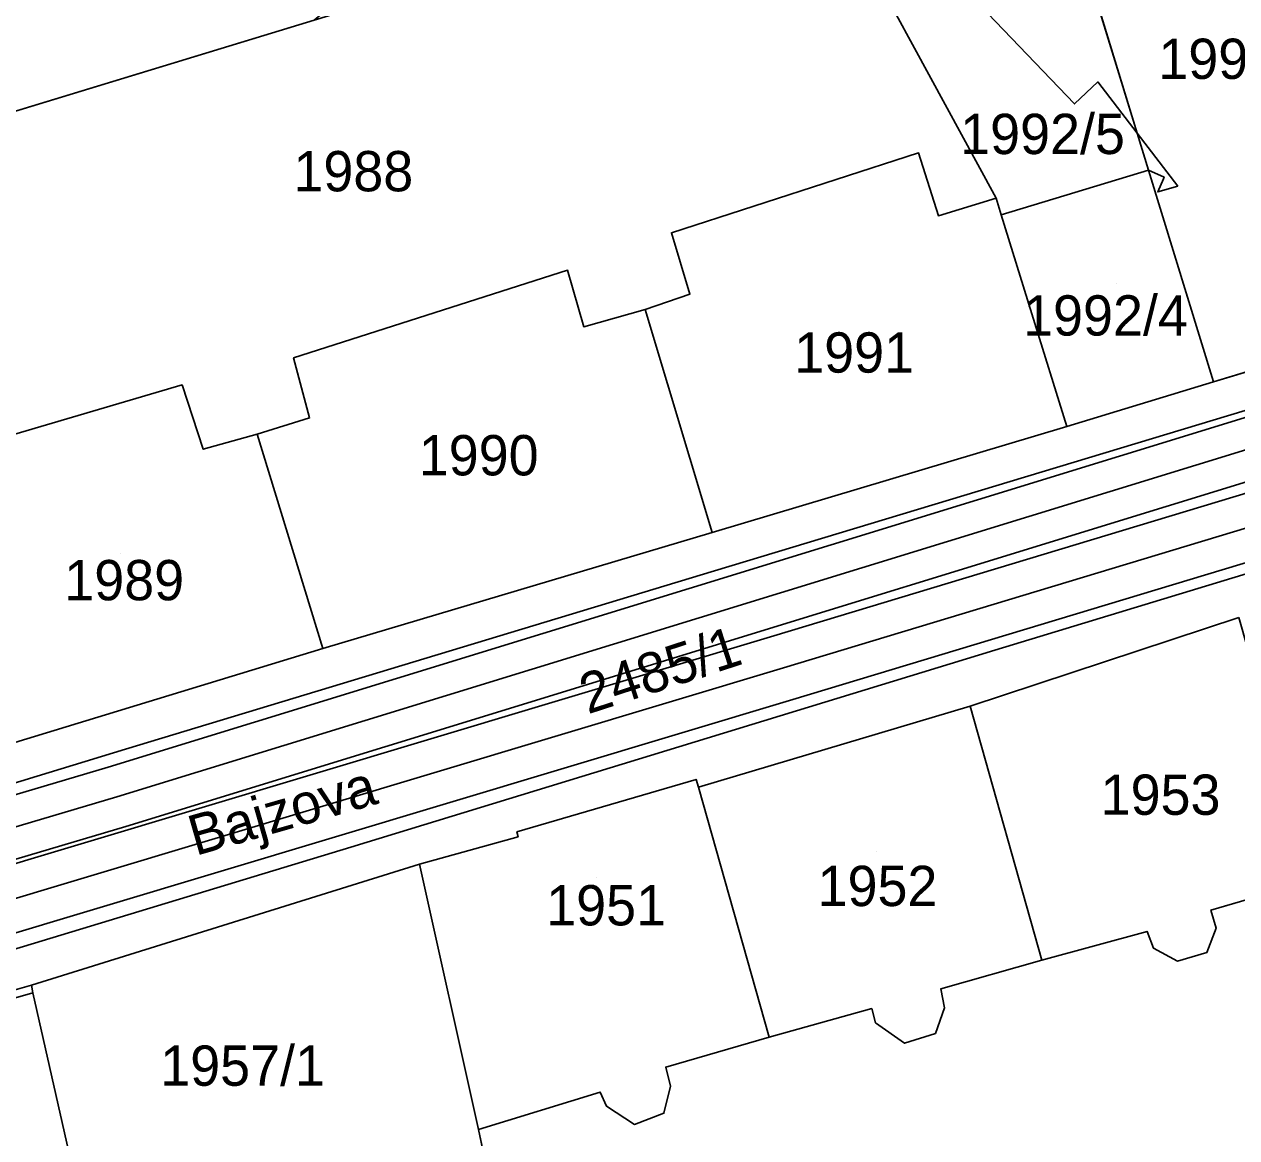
# Model space of a CAD drawing. Extents: x -263423 to -261326, y -1240067 to -1237864.
# Drawn here: x -262172.3 to -262112.1, y -1239804.6 to -1239749.3 of the extents above; entities that cross this region are included whole.
import ezdxf

# ---------------------------------------------------------------- set-up
doc = ezdxf.new("R2010")
doc.units = 0
for name, color, linetype in [('body_kn', 7, 'Continuous'), ('kladpar_druhypozemkov', 7, 'Continuous'), ('kladpar_hranice', 7, 'Continuous'), ('kladpar_parcelnecisla', 7, 'Continuous'), ('kladpar_plochy', 7, 'Continuous'), ('popisy', 7, 'Continuous'), ('tarchy_linie', 7, 'Continuous'), ('zappar_hrandruhpozemk', 7, 'Continuous')]:
    doc.layers.add(name, color=color, linetype=linetype)

msp = doc.modelspace()

# ---------------------------------------------------------------- linework, layer by layer
at = {"layer": 'body_kn'}
for p, q in [((-262119.04, -1239752.18), (-262119.04, -1239752.18)), ((-262120.2, -1239753.27), (-262120.2, -1239753.27)), ((-262117.08, -1239754.73), (-262117.08, -1239754.73)), ((-262117.08, -1239754.73), (-262117.08, -1239754.73)), ((-262127.94, -1239755.7), (-262127.94, -1239755.7)), ((-262127.94, -1239755.7), (-262127.94, -1239755.7)), ((-262116.52, -1239756.56), (-262116.52, -1239756.56)), ((-262116.52, -1239756.56), (-262116.52, -1239756.56)), ((-262115.78, -1239756.99), (-262115.78, -1239756.99)), ((-262115.75, -1239756.9), (-262115.75, -1239756.9)), ((-262115.07, -1239757.36), (-262115.07, -1239757.36)), ((-262124.09, -1239757.95), (-262124.09, -1239757.95)), ((-262124.09, -1239757.95), (-262124.09, -1239757.95)), ((-262116.06, -1239757.64), (-262116.06, -1239757.64)), ((-262123.84, -1239758.77), (-262123.84, -1239758.77)), ((-262126.95, -1239758.82), (-262126.95, -1239758.82)), ((-262140.21, -1239759.67), (-262140.21, -1239759.67)), ((-262145.36, -1239761.53), (-262145.36, -1239761.53)), ((-262145.36, -1239761.53), (-262145.36, -1239761.53)), ((-262139.29, -1239762.72), (-262139.29, -1239762.72)), ((-262141.51, -1239763.47), (-262141.51, -1239763.47)), ((-262122.31, -1239763.69), (-262122.31, -1239763.69)), ((-262144.56, -1239764.33), (-262144.56, -1239764.33)), ((-262158.97, -1239765.87), (-262158.97, -1239765.87)), ((-262164.5, -1239767.22), (-262164.5, -1239767.22)), ((-262164.5, -1239767.22), (-262164.5, -1239767.22)), ((-262113.29, -1239767.07), (-262113.29, -1239767.07)), ((-262113.29, -1239767.07), (-262113.29, -1239767.07)), ((-262158.17, -1239768.86), (-262158.17, -1239768.86)), ((-262120.57, -1239769.29), (-262120.57, -1239769.29)), ((-262120.57, -1239769.29), (-262120.57, -1239769.29)), ((-262160.78, -1239769.67), (-262160.78, -1239769.67)), ((-262163.45, -1239770.41), (-262163.45, -1239770.41)), ((-262138.18, -1239774.55), (-262138.18, -1239774.55)), ((-262138.07, -1239776.45), (-262138.07, -1239776.45)), ((-262135.13, -1239779.68), (-262135.13, -1239779.68)), ((-262157.51, -1239780.3), (-262157.51, -1239780.3)), ((-262124.15, -1239780.38), (-262124.15, -1239780.38)), ((-262134.65, -1239781.26), (-262134.65, -1239781.26)), ((-262134.18, -1239782.84), (-262134.18, -1239782.84)), ((-262125.38, -1239783.16), (-262125.38, -1239783.16)), ((-262125.38, -1239783.16), (-262125.38, -1239783.16)), ((-262167.31, -1239785.3), (-262167.31, -1239785.3)), ((-262168.18, -1239786.19), (-262168.18, -1239786.19)), ((-262138.98, -1239786.8), (-262138.98, -1239786.8)), ((-262138.98, -1239786.8), (-262138.98, -1239786.8)), ((-262167.75, -1239787.67), (-262167.75, -1239787.67)), ((-262138.86, -1239787.18), (-262138.86, -1239787.18)), ((-262167.29, -1239789.14), (-262167.29, -1239789.14)), ((-262147.88, -1239789.4), (-262147.88, -1239789.4)), ((-262147.82, -1239789.65), (-262147.82, -1239789.65)), ((-262156.13, -1239790.16), (-262156.13, -1239790.16)), ((-262152.71, -1239791.01), (-262152.71, -1239791.01)), ((-262113.42, -1239793.29), (-262113.42, -1239793.29)), ((-262113.17, -1239794.18), (-262113.17, -1239794.18)), ((-262116.59, -1239794.35), (-262116.59, -1239794.35)), ((-262116.59, -1239794.35), (-262116.59, -1239794.35)), ((-262116.28, -1239795.18), (-262116.28, -1239795.18)), ((-262113.62, -1239795.39), (-262113.62, -1239795.39)), ((-262121.81, -1239795.77), (-262121.81, -1239795.77)), ((-262115.09, -1239795.82), (-262115.09, -1239795.82)), ((-262171.98, -1239797.02), (-262171.98, -1239797.02)), ((-262126.83, -1239797.19), (-262126.83, -1239797.19)), ((-262171.92, -1239797.4), (-262171.92, -1239797.4)), ((-262171.92, -1239797.4), (-262171.92, -1239797.4)), ((-262130.26, -1239798.18), (-262130.26, -1239798.18)), ((-262126.65, -1239798.14), (-262126.65, -1239798.14)), ((-262130.08, -1239798.88), (-262130.08, -1239798.88)), ((-262135.35, -1239799.6), (-262135.35, -1239799.6)), ((-262127.1, -1239799.41), (-262127.1, -1239799.41)), ((-262128.63, -1239799.9), (-262128.63, -1239799.9)), ((-262140.49, -1239801.08), (-262140.49, -1239801.08)), ((-262140.25, -1239802.03), (-262140.25, -1239802.03)), ((-262143.74, -1239802.32), (-262143.74, -1239802.32)), ((-262143.43, -1239803.03), (-262143.43, -1239803.03)), ((-262142.04, -1239803.93), (-262142.04, -1239803.93)), ((-262140.58, -1239803.37), (-262140.58, -1239803.37)), ((-262149.78, -1239804.18), (-262149.78, -1239804.18))]:
    msp.add_line(p, q, dxfattribs=at)
at = {"layer": 'kladpar_druhypozemkov'}
for p, q in [((-262112.25, -1239749.73), (-262112.25, -1239749.73)), ((-262121.65, -1239753.85), (-262121.65, -1239753.85)), ((-262155.72, -1239756.03), (-262155.72, -1239756.03)), ((-262118.1, -1239762.2), (-262118.1, -1239762.2)), ((-262131.55, -1239764.7), (-262131.55, -1239764.7)), ((-262149.51, -1239769.86), (-262149.51, -1239769.86)), ((-262167.56, -1239775.57), (-262167.56, -1239775.57)), ((-262141.36, -1239780.99), (-262141.36, -1239780.99)), ((-262116.34, -1239786.66), (-262116.34, -1239786.66)), ((-262130.04, -1239790.36), (-262130.04, -1239790.36)), ((-262143.94, -1239791.66), (-262143.94, -1239791.66)), ((-262161.6, -1239799.92), (-262161.6, -1239799.92))]:
    msp.add_line(p, q, dxfattribs=at)
at = {"layer": 'kladpar_hranice'}
for p, q in [((-262122.24, -1239737.91), (-262117.08, -1239754.73)), ((-262117.08, -1239754.73), (-262116.52, -1239756.56)), ((-262116.52, -1239756.56), (-262113.29, -1239767.07)), ((-262103.72, -1239764.15), (-262113.29, -1239767.07)), ((-262113.29, -1239767.07), (-262120.57, -1239769.29)), ((-262121.81, -1239795.77), (-262116.59, -1239794.35))]:
    msp.add_line(p, q, dxfattribs=at)
for points in [[(-262176.63, -1239656.41), (-262164.53, -1239672.32), (-262163.02, -1239674.24), (-262153.49, -1239686.7), (-262152.17, -1239688.3), (-262136.3, -1239709.07), (-262129.09, -1239718.34), (-262126.14, -1239722.11), (-262136.29, -1239730.8), (-262136.6, -1239731.06), (-262139.48, -1239733.5), (-262142.04, -1239735.71), (-262142.39, -1239736.01), (-262144.92, -1239738.19), (-262145.11, -1239738.35), (-262147.53, -1239740.36), (-262149.83, -1239742.31), (-262152.39, -1239744.45), (-262157.94, -1239749.11), (-262184.58, -1239757.22)], [(-262113.29, -1239767.07), (-262116.52, -1239756.56), (-262117.08, -1239754.73), (-262122.24, -1239737.91), (-262131.45, -1239740.58)], [(-262124.09, -1239757.95), (-262133.21, -1239741.18), (-262131.8, -1239740.7), (-262131.45, -1239740.58), (-262131.93, -1239741.03), (-262120.2, -1239753.27), (-262119.04, -1239752.18), (-262117.08, -1239754.73)], [(-262117.08, -1239754.73), (-262119.04, -1239752.18), (-262120.2, -1239753.27), (-262131.93, -1239741.03), (-262131.45, -1239740.58)], [(-262151.65, -1239747.19), (-262148.53, -1239746.26), (-262133.21, -1239741.18), (-262124.09, -1239757.95), (-262126.95, -1239758.82), (-262127.94, -1239755.7), (-262140.21, -1239759.67), (-262139.29, -1239762.72), (-262141.51, -1239763.47), (-262144.56, -1239764.33), (-262145.36, -1239761.53), (-262158.97, -1239765.87), (-262158.17, -1239768.86), (-262160.78, -1239769.67), (-262163.45, -1239770.41), (-262164.5, -1239767.22), (-262176.7, -1239770.81), (-262175.72, -1239773.93), (-262178.77, -1239774.86), (-262180.86, -1239767.85), (-262183.87, -1239759.26), (-262184.58, -1239757.22), (-262157.94, -1239749.11), (-262151.65, -1239747.19)], [(-262127.94, -1239755.7), (-262126.95, -1239758.82), (-262124.09, -1239757.95), (-262123.84, -1239758.77), (-262122.31, -1239763.69), (-262120.57, -1239769.29), (-262138.18, -1239774.55), (-262141.51, -1239763.47), (-262139.29, -1239762.72), (-262140.21, -1239759.67), (-262127.94, -1239755.7)], [(-262116.52, -1239756.56), (-262123.84, -1239758.77), (-262124.09, -1239757.95)], [(-262120.57, -1239769.29), (-262122.31, -1239763.69), (-262123.84, -1239758.77), (-262116.52, -1239756.56)], [(-262145.36, -1239761.53), (-262144.56, -1239764.33), (-262141.51, -1239763.47), (-262138.18, -1239774.55), (-262157.51, -1239780.3), (-262160.78, -1239769.67), (-262158.17, -1239768.86), (-262158.97, -1239765.87), (-262145.36, -1239761.53)], [(-262175.37, -1239785.75), (-262157.51, -1239780.3), (-262138.18, -1239774.55), (-262120.57, -1239769.29), (-262113.29, -1239767.07), (-262103.72, -1239764.15)], [(-262164.5, -1239767.22), (-262163.45, -1239770.41), (-262160.78, -1239769.67), (-262157.51, -1239780.3), (-262175.37, -1239785.75), (-262178.77, -1239774.86), (-262175.72, -1239773.93), (-262176.7, -1239770.81), (-262164.5, -1239767.22)], [(-262112.03, -1239778.76), (-262125.38, -1239783.16), (-262138.86, -1239787.18), (-262138.98, -1239786.8), (-262147.88, -1239789.4), (-262147.82, -1239789.65), (-262152.71, -1239791.01), (-262171.98, -1239797.02), (-262180.69, -1239799.49)], [(-262112.03, -1239778.76), (-262108.33, -1239791.81), (-262113.42, -1239793.29), (-262113.17, -1239794.18), (-262113.62, -1239795.39), (-262115.09, -1239795.82), (-262116.28, -1239795.18), (-262116.59, -1239794.35), (-262121.81, -1239795.77), (-262125.38, -1239783.16), (-262112.03, -1239778.76)], [(-262125.38, -1239783.16), (-262121.81, -1239795.77), (-262126.83, -1239797.19), (-262126.65, -1239798.14), (-262127.1, -1239799.41), (-262128.63, -1239799.9), (-262130.08, -1239798.88), (-262130.26, -1239798.18), (-262135.35, -1239799.6), (-262138.86, -1239787.18), (-262125.38, -1239783.16)], [(-262138.98, -1239786.8), (-262138.86, -1239787.18), (-262135.35, -1239799.6), (-262140.49, -1239801.08), (-262140.25, -1239802.03), (-262140.58, -1239803.37), (-262142.04, -1239803.93), (-262143.43, -1239803.03), (-262143.74, -1239802.32), (-262149.78, -1239804.18), (-262152.71, -1239791.01), (-262147.82, -1239789.65), (-262147.88, -1239789.4), (-262138.98, -1239786.8)], [(-262167.94, -1239814.96), (-262171.92, -1239797.4), (-262171.98, -1239797.02), (-262152.71, -1239791.01), (-262149.78, -1239804.18), (-262148.68, -1239809.46), (-262152.4, -1239810.74), (-262152.42, -1239810.63), (-262153.47, -1239806.18), (-262156.45, -1239807.11), (-262156.85, -1239805.83), (-262157.58, -1239806.06), (-262159.11, -1239806.54), (-262160.01, -1239806.82), (-262159.62, -1239808.04), (-262161.88, -1239808.74), (-262163.56, -1239809.26), (-262162.5, -1239813.8), (-262167.94, -1239814.96)], [(-262116.59, -1239794.35), (-262116.28, -1239795.18), (-262115.09, -1239795.82), (-262113.62, -1239795.39), (-262113.17, -1239794.18), (-262113.42, -1239793.29), (-262108.33, -1239791.81)], [(-262148.68, -1239809.46), (-262149.78, -1239804.18), (-262143.74, -1239802.32), (-262143.43, -1239803.03), (-262142.04, -1239803.93), (-262140.58, -1239803.37), (-262140.25, -1239802.03), (-262140.49, -1239801.08), (-262135.35, -1239799.6), (-262130.26, -1239798.18), (-262130.08, -1239798.88), (-262128.63, -1239799.9), (-262127.1, -1239799.41), (-262126.65, -1239798.14), (-262126.83, -1239797.19), (-262121.81, -1239795.77)], [(-262180.69, -1239799.49), (-262171.98, -1239797.02), (-262171.92, -1239797.4), (-262167.94, -1239814.96), (-262166.53, -1239820.88), (-262166.85, -1239820.94), (-262166.66, -1239821.32), (-262165.26, -1239827.88), (-262161.59, -1239843.6), (-262172.77, -1239845.92)]]:
    msp.add_lwpolyline(points, dxfattribs=at)
at = {"layer": 'kladpar_plochy'}
for p, q in [((-262157.94, -1239749.11), (-262184.58, -1239757.22)), ((-262113.42, -1239793.29), (-262108.33, -1239791.81)), ((-262113.17, -1239794.18), (-262113.42, -1239793.29)), ((-262113.62, -1239795.39), (-262113.17, -1239794.18)), ((-262121.81, -1239795.77), (-262116.59, -1239794.35)), ((-262116.59, -1239794.35), (-262116.28, -1239795.18)), ((-262116.28, -1239795.18), (-262115.09, -1239795.82)), ((-262115.09, -1239795.82), (-262113.62, -1239795.39)), ((-262126.83, -1239797.19), (-262121.81, -1239795.77)), ((-262126.65, -1239798.14), (-262126.83, -1239797.19)), ((-262135.35, -1239799.6), (-262130.26, -1239798.18)), ((-262130.26, -1239798.18), (-262130.08, -1239798.88)), ((-262127.1, -1239799.41), (-262126.65, -1239798.14)), ((-262130.08, -1239798.88), (-262128.63, -1239799.9)), ((-262140.49, -1239801.08), (-262135.35, -1239799.6)), ((-262128.63, -1239799.9), (-262127.1, -1239799.41)), ((-262140.25, -1239802.03), (-262140.49, -1239801.08)), ((-262140.58, -1239803.37), (-262140.25, -1239802.03)), ((-262149.78, -1239804.18), (-262143.74, -1239802.32)), ((-262143.74, -1239802.32), (-262143.43, -1239803.03)), ((-262143.43, -1239803.03), (-262142.04, -1239803.93)), ((-262142.04, -1239803.93), (-262140.58, -1239803.37)), ((-262148.68, -1239809.46), (-262149.78, -1239804.18))]:
    msp.add_line(p, q, dxfattribs=at)
for points in [[(-262103.72, -1239764.15), (-262113.29, -1239767.07), (-262116.52, -1239756.56), (-262117.08, -1239754.73), (-262122.24, -1239737.91), (-262131.45, -1239740.58), (-262124, -1239733.58), (-262120.65, -1239737.1), (-262103.28, -1239755.43), (-262101.43, -1239757.55), (-262101.09, -1239757.25), (-262099.55, -1239758.94), (-262102.86, -1239762), (-262103.42, -1239760.18), (-262104.76, -1239760.49)], [(-262122.24, -1239737.91), (-262117.08, -1239754.73), (-262119.04, -1239752.18), (-262120.2, -1239753.27), (-262131.93, -1239741.03), (-262131.45, -1239740.58)], [(-262124.09, -1239757.95), (-262133.21, -1239741.18), (-262131.8, -1239740.7), (-262131.45, -1239740.58), (-262131.93, -1239741.03), (-262120.2, -1239753.27), (-262119.04, -1239752.18), (-262117.08, -1239754.73), (-262116.52, -1239756.56), (-262123.84, -1239758.77)], [(-262151.65, -1239747.19), (-262148.53, -1239746.26), (-262133.21, -1239741.18), (-262124.09, -1239757.95), (-262126.95, -1239758.82), (-262127.94, -1239755.7), (-262140.21, -1239759.67), (-262139.29, -1239762.72), (-262141.51, -1239763.47), (-262144.56, -1239764.33), (-262145.36, -1239761.53), (-262158.97, -1239765.87), (-262158.17, -1239768.86), (-262160.78, -1239769.67), (-262163.45, -1239770.41), (-262164.5, -1239767.22), (-262176.7, -1239770.81), (-262175.72, -1239773.93), (-262178.77, -1239774.86), (-262180.86, -1239767.85), (-262183.87, -1239759.26), (-262184.58, -1239757.22), (-262157.94, -1239749.11)], [(-262127.94, -1239755.7), (-262126.95, -1239758.82), (-262124.09, -1239757.95), (-262123.84, -1239758.77), (-262122.31, -1239763.69), (-262120.57, -1239769.29), (-262138.18, -1239774.55), (-262141.51, -1239763.47), (-262139.29, -1239762.72), (-262140.21, -1239759.67)], [(-262120.57, -1239769.29), (-262122.31, -1239763.69), (-262123.84, -1239758.77), (-262116.52, -1239756.56), (-262113.29, -1239767.07)], [(-262145.36, -1239761.53), (-262144.56, -1239764.33), (-262141.51, -1239763.47), (-262138.18, -1239774.55), (-262157.51, -1239780.3), (-262160.78, -1239769.67), (-262158.17, -1239768.86), (-262158.97, -1239765.87)], [(-262164.5, -1239767.22), (-262163.45, -1239770.41), (-262160.78, -1239769.67), (-262157.51, -1239780.3), (-262175.37, -1239785.75), (-262178.77, -1239774.86), (-262175.72, -1239773.93), (-262176.7, -1239770.81)], [(-262112.03, -1239778.76), (-262108.33, -1239791.81), (-262113.42, -1239793.29), (-262113.17, -1239794.18), (-262113.62, -1239795.39), (-262115.09, -1239795.82), (-262116.28, -1239795.18), (-262116.59, -1239794.35), (-262121.81, -1239795.77), (-262125.38, -1239783.16)], [(-262125.38, -1239783.16), (-262121.81, -1239795.77), (-262126.83, -1239797.19), (-262126.65, -1239798.14), (-262127.1, -1239799.41), (-262128.63, -1239799.9), (-262130.08, -1239798.88), (-262130.26, -1239798.18), (-262135.35, -1239799.6), (-262138.86, -1239787.18)], [(-262138.98, -1239786.8), (-262138.86, -1239787.18), (-262135.35, -1239799.6), (-262140.49, -1239801.08), (-262140.25, -1239802.03), (-262140.58, -1239803.37), (-262142.04, -1239803.93), (-262143.43, -1239803.03), (-262143.74, -1239802.32), (-262149.78, -1239804.18), (-262152.71, -1239791.01), (-262147.82, -1239789.65), (-262147.88, -1239789.4)], [(-262167.94, -1239814.96), (-262171.92, -1239797.4), (-262171.98, -1239797.02), (-262152.71, -1239791.01), (-262149.78, -1239804.18), (-262148.68, -1239809.46), (-262152.4, -1239810.74), (-262152.42, -1239810.63), (-262153.47, -1239806.18), (-262156.45, -1239807.11), (-262156.85, -1239805.83), (-262157.58, -1239806.06), (-262159.11, -1239806.54), (-262160.01, -1239806.82), (-262159.62, -1239808.04), (-262161.88, -1239808.74), (-262163.56, -1239809.26), (-262162.5, -1239813.8)]]:
    msp.add_lwpolyline(points, close=True, dxfattribs=at)
for points in [[(-262175.37, -1239785.75), (-262157.51, -1239780.3), (-262138.18, -1239774.55), (-262120.57, -1239769.29), (-262113.29, -1239767.07), (-262103.72, -1239764.15)], [(-262112.03, -1239778.76), (-262125.38, -1239783.16), (-262138.86, -1239787.18), (-262138.98, -1239786.8), (-262147.88, -1239789.4), (-262147.82, -1239789.65), (-262152.71, -1239791.01), (-262171.98, -1239797.02), (-262180.69, -1239799.49)], [(-262180.69, -1239799.49), (-262171.98, -1239797.02), (-262171.92, -1239797.4), (-262167.94, -1239814.96), (-262166.53, -1239820.88), (-262166.85, -1239820.94), (-262166.66, -1239821.32), (-262165.26, -1239827.88), (-262161.59, -1239843.6), (-262172.77, -1239845.92)]]:
    msp.add_lwpolyline(points, dxfattribs=at)
at = {"layer": 'tarchy_linie'}
for points in [[(-262219.59, -1239801.45), (-262168.18, -1239786.19), (-262089.12, -1239761.89), (-262035.35, -1239812.12)], [(-262219.21, -1239802.94), (-262167.75, -1239787.67), (-262089.52, -1239763.62), (-262036.73, -1239812.94), (-262033.93, -1239824.11)], [(-262038.11, -1239813.76), (-262087.71, -1239767.42), (-262087.33, -1239768.69), (-262134.18, -1239782.84), (-262179.94, -1239796.57), (-262217.88, -1239808.05), (-262218.3, -1239806.45), (-262218.71, -1239804.85), (-262180.89, -1239793.41), (-262135.13, -1239779.68), (-262089.38, -1239765.86), (-262089.92, -1239765.35), (-262167.29, -1239789.14), (-262218.82, -1239804.43), (-262219.21, -1239802.94), (-262219.59, -1239801.45)], [(-262218.3, -1239806.45), (-262180.41, -1239794.99), (-262134.65, -1239781.26), (-262089.24, -1239767.54)]]:
    msp.add_lwpolyline(points, dxfattribs=at)
at = {"layer": 'zappar_hrandruhpozemk'}
for p, q in [((-262117.08, -1239754.73), (-262115.07, -1239757.36)), ((-262138.07, -1239776.45), (-262167.31, -1239785.3)), ((-262124.15, -1239780.38), (-262156.13, -1239790.16)), ((-262167.31, -1239785.3), (-262219.64, -1239801.27)), ((-262171.92, -1239797.4), (-262180.5, -1239799.87))]:
    msp.add_line(p, q, dxfattribs=at)
for points in [[(-262115.07, -1239757.36), (-262116.06, -1239757.64), (-262115.78, -1239756.99), (-262115.75, -1239756.9), (-262116.52, -1239756.56)], [(-262076, -1239768), (-262078.56, -1239765.69), (-262080.07, -1239764.53), (-262082.79, -1239763.11), (-262084.62, -1239762.52), (-262086.78, -1239762.19), (-262088.74, -1239762.11), (-262090.83, -1239762.35), (-262101.64, -1239765.44), (-262138.07, -1239776.45)], [(-262080.97, -1239773.89), (-262084.5, -1239770.72), (-262085.7, -1239770.01), (-262086.77, -1239769.68), (-262087.79, -1239769.61), (-262089.06, -1239769.73), (-262124.15, -1239780.38)], [(-262156.13, -1239790.16), (-262193.07, -1239801.36), (-262217.67, -1239808.85)]]:
    msp.add_lwpolyline(points, dxfattribs=at)

# ---------------------------------------------------------------- texts
at = {"layer": 'kladpar_parcelnecisla'}
for s, p in [('1992/2', (-262116.034, -1239752.03)), ('1992/5', (-262125.872, -1239755.76)), ('1988', (-262158.976, -1239757.61)), ('1992/4', (-262122.747, -1239764.77)), ('1991', (-262134.111, -1239766.61)), ('1990', (-262152.752, -1239771.71)), ('1989', (-262170.352, -1239777.91)), ('1953', (-262118.898, -1239788.56)), ('1952', (-262132.952, -1239793.09)), ('1951', (-262146.426, -1239794.05)), ('1957/1', (-262165.589, -1239802.01))]:
    msp.add_text(s, height=2, dxfattribs=at).set_placement(p)
msp.add_text('2485/1', height=2, rotation=18, dxfattribs=at).set_placement((-262144.359, -1239783.577))
at = {"layer": 'popisy'}
msp.add_text('Bajzova', height=2, rotation=16, dxfattribs=at).set_placement((-262163.837, -1239790.607))

doc.saveas('drawing.dxf')
